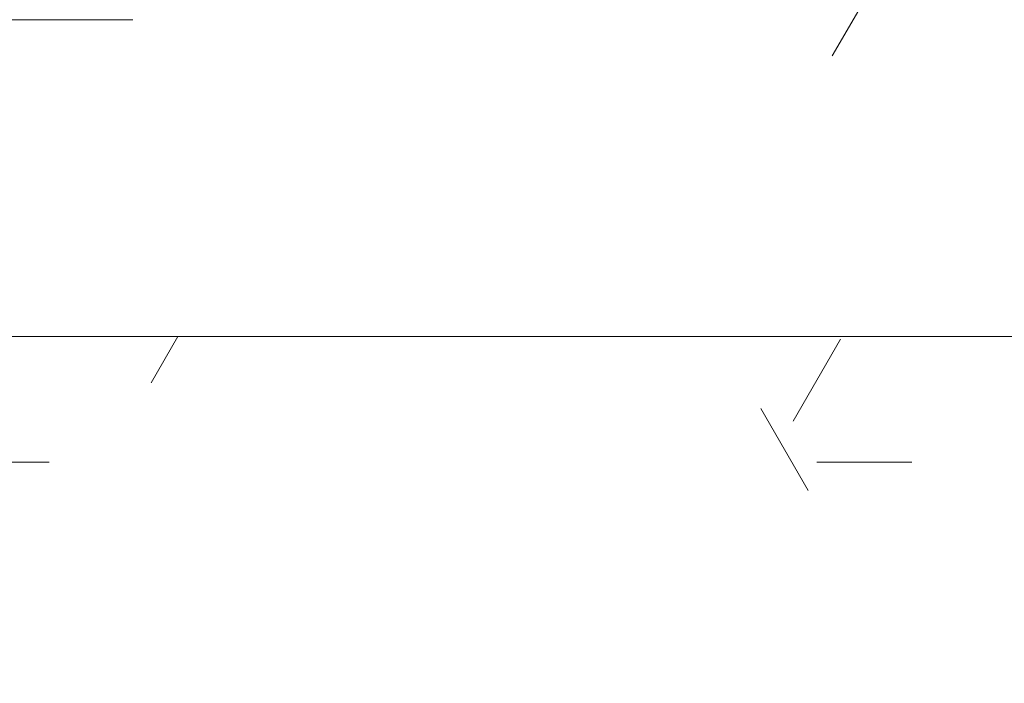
# Model space of a CAD drawing. Header units: millimetres. Extents: x 5980700 to 6194397, y -12939 to 2351883.
# Tile 325 of 587: x 6090334 to 6090682, y -8612 to -8378. Entities that reach past the tile are written whole.
import ezdxf

# ---------------------------------------------------------------- set-up
doc = ezdxf.new("R2010")
doc.units = ezdxf.units.MM
for name, color, linetype, lineweight in [('A-FLOR-PATT', 8, 'Continuous', 18), ('A-GLAZ', 151, 'Continuous', 9), ('A-GLAZ-SILL', 1, 'Continuous', 9), ('A-WALL', 113, 'Continuous', 18), ('A-WALL-PATT', 111, 'Continuous', 25)]:
    doc.layers.add(name, color=color, linetype=linetype, lineweight=lineweight)

# ---------------------------------------------------------------- blocks, each defined once
blk = doc.blocks.new('FP_140-PLANTA DE CAIMENTO DE PISOS - 1 PAV_')
at = {"layer": 'A-GLAZ-SILL', "color": 90, "lineweight": 5}
blk.add_line((1074.99999999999, 107.4999999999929), (-1074.99999999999, 107.4999999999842), dxfattribs=at)
blk = doc.blocks.new('CC_PEITORIL - PEITORIL-3910715-PLANTA DE CAIMENTO DE PISOS - 1 PAV_')
at = {"layer": 'A-GLAZ', "color": 90, "lineweight": 5}
blk.add_blockref('FP_140-PLANTA DE CAIMENTO DE PISOS - 1 PAV_', (0, 0), dxfattribs=at)
blk = doc.blocks.new('Paredes 1 - Paredes 1-4516486-PLANTA DE CAIMENTO DE PISOS - 1 PAV_')
at = {"layer": 'A-WALL-PATT', "lineweight": 5}
h = blk.add_hatch(dxfattribs=at)
h.set_pattern_fill('FP_257', color=71, style=0, pattern_type=2)
h.set_pattern_definition([(0, (2e-05, -3e-05), (406.4, 101.6), [33.528, -271.272, 33.528, -271.272, -1625.6]), (0, (2e-05, -3e-05), (406.4, 101.6), [-609.6, 33.528, -576.072, 33.528, -271.272, -711.2]), (0, (2e-05, -3e-05), (406.4, 101.6), [-1524, 33.528, -169.672, 33.528, -474.472]), (120, (152.4, 50.8), (-291.1881810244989, 301.1527240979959), [33.52799999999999, -271.2719999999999, 33.52799999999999, -271.2719999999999, -1625.6]), (120, (152.4, 50.8), (-291.1881810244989, 301.1527240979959), [-609.5999999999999, 33.52799999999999, -576.0719999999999, 33.52799999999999, -271.2719999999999, -711.1999999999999]), (120, (152.4, 50.8), (-291.1881810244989, 301.1527240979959), [-1524, 33.52799999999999, -169.672, 33.52799999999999, -474.4719999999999]), (240, (203.2, 254), (-115.2118189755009, -402.7527240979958), [33.528, -271.272, 33.528, -271.272, -1625.6]), (240, (203.2, 254), (-115.2118189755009, -402.7527240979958), [-609.6, 33.528, -576.072, 33.528, -271.272, -711.2]), (240, (203.2, 254), (-115.2118189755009, -402.7527240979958), [-1524, 33.528, -169.672, 33.528, -474.472])])
h.paths.add_polyline_path([(-1568.633876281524, -8612.326500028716), (1851.383353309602, -8612.326500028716), (1851.383353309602, -8513.84182177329), (1803.383353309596, -8513.84182177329), (1803.383353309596, -8489.810389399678), (-4095.616646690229, -8489.810389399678), (-4095.616646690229, -8513.841821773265), (-4143.61664669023, -8513.841821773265), (-4143.61664669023, -8612.326500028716), (-1577.85140824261, -8612.326500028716)])
at = {"layer": 'A-WALL', "color": 250, "lineweight": 5}
blk.add_line((-4095.616646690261, -8489.810389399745), (1803.383353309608, -8489.810389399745), dxfattribs=at)
blk = doc.blocks.new('BE-PMSa-MOD-ARQ-CONEXAODOFUTURO-EX-000-R_rvt-2-PLANTA DE CAIMENTO DE PISOS - 1 PAV_')
at = {"layer": 'A-FLOR-PATT', "lineweight": 5}
h = blk.add_hatch(dxfattribs=at)
h.set_pattern_fill('FP_2', color=71, style=0, pattern_type=2)
h.set_pattern_definition([(0, (0, 0), (812.8, 203.2), [33.528, -576.072, 33.528, -576.072, -3251.2]), (0, (0, 0), (812.8, 203.2), [-1219.2, 33.528, -1185.672, 33.528, -576.072, -1422.4]), (0, (0, 0), (812.8, 203.2), [-3048, 33.528, -372.872, 33.528, -982.472]), (120, (304.8, 101.6), (-582.3763620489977, 602.3054481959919), [33.52799999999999, -576.0719999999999, 33.52799999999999, -576.0719999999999, -3251.199999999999]), (120, (304.8, 101.6), (-582.3763620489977, 602.3054481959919), [-1219.2, 33.52799999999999, -1185.672, 33.52799999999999, -576.0719999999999, -1422.4]), (120, (304.8, 101.6), (-582.3763620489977, 602.3054481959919), [-3048, 33.52799999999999, -372.8719999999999, 33.52799999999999, -982.4719999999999]), (240, (406.4, 508), (-230.4236379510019, -805.5054481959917), [33.528, -576.072, 33.528, -576.072, -3251.2]), (240, (406.4, 508), (-230.4236379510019, -805.5054481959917), [-1219.2, 33.528, -1185.672, 33.528, -576.072, -1422.4]), (240, (406.4, 508), (-230.4236379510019, -805.5054481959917), [-3048, 33.528, -372.872, 33.528, -982.472])])
h.paths.add_polyline_path([(-4143.616662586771, -8965.84100563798), (1851.383337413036, -8965.84100563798), (1851.383337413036, -8612.326472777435), (-4143.616662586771, -8612.326472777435), (-4143.616662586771, -8730.537064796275)])
h.paths.add_polyline_path([(7264.425647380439, -8965.841005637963), (8116.383337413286, -8965.841005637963), (8116.383337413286, -8526.11989096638), (2121.38333741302, -8526.11989096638), (2121.38333741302, -8965.841005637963), (6331.183046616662, -8965.841005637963)])
h.paths.add_polyline_path([(-4095.616662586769, -8489.810362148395), (1803.383337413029, -8489.810362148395), (1803.383337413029, -8347.825683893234), (1591.385140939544, -8347.97942895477), (1591.385140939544, -8377.825683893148), (-1458.61485906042, -8376.953732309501), (-1458.61485906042, -8347.825683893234), (-1891.114845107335, -8347.97942895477), (-1891.114845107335, -8377.825683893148), (-4041.114845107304, -8376.953732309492), (-4041.114845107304, -8347.825683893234), (-4095.616662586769, -8347.97942895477), (-4095.616662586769, -8468.841794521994)])
at = {"layer": 'A-GLAZ', "color": 250, "lineweight": 5, "rotation": 180}
blk.add_blockref('CC_PEITORIL - PEITORIL-3910715-PLANTA DE CAIMENTO DE PISOS - 1 PAV_', (-2966.114845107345, -8270.32568389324), dxfattribs=at)
at = {"layer": 'A-WALL', "color": 250, "lineweight": 5}
blk.add_blockref('Paredes 1 - Paredes 1-4516486-PLANTA DE CAIMENTO DE PISOS - 1 PAV_', (-1.589655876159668e-05, 2.72512435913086e-05), dxfattribs=at)

msp = doc.modelspace()

# ---------------------------------------------------------------- block references
at = {"color": 50, "lineweight": 5}
msp.add_blockref('BE-PMSa-MOD-ARQ-CONEXAODOFUTURO-EX-000-R_rvt-2-PLANTA DE CAIMENTO DE PISOS - 1 PAV_', (6092264.959189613, 0), dxfattribs=at)

doc.saveas('drawing.dxf')
